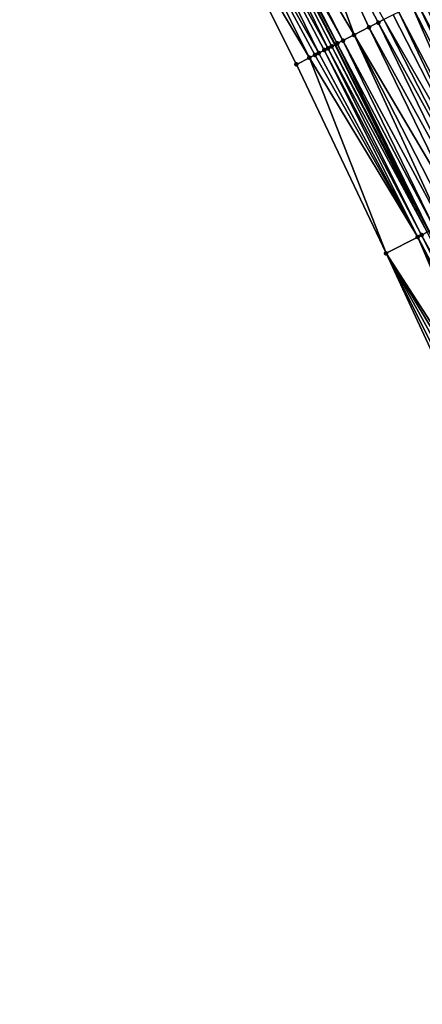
# Model space of a CAD drawing. Header units: feet. Extents: x 2004186 to 2014793, y 836912 to 864902.
# Tile 353 of 656: x 2010058 to 2010096, y 848459 to 848553. Entities that reach past the tile are written whole.
import ezdxf

# ---------------------------------------------------------------- set-up
doc = ezdxf.new("R2010")
doc.units = ezdxf.units.FT
doc.header["$LTSCALE"] = 100
doc.header["$MEASUREMENT"] = 0
for name, color, linetype, lineweight in [('EP_Travel Lane', 5, 'Continuous', 40), ('Road Shots', 4, 'Continuous', 200), ('Road X-Section', 30, 'Continuous', 13)]:
    doc.layers.add(name, color=color, linetype=linetype, lineweight=lineweight)
doc.layers.add('I-77 SB_MM21-27-Surface-Border', color=7, linetype='Continuous')
doc.layers.add('I-77 SB_MM21-27-Surface-TIN', color=7, linetype='Continuous')

msp = doc.modelspace()

# ---------------------------------------------------------------- linework, layer by layer
at = {"layer": 'EP_Travel Lane'}
msp.add_polyline3d([(2010185.079267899, 848354.2161838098, 429.6111974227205), (2010176.462247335, 848372.2645757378, 429.5588371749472), (2010167.845285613, 848390.3128444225, 429.4648823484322), (2010159.228293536, 848408.3611766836, 429.3923278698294), (2010150.672779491, 848426.0488535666, 429.3418062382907), (2010141.738658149, 848443.9423748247, 429.2590691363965), (2010132.804481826, 848461.8360062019, 429.2130457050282), (2010123.870355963, 848479.729536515, 429.1333020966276), (2010115.063113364, 848497.3217186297, 429.0558442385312), (2010106.077243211, 848515.1898824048, 428.9782848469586), (2010097.091326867, 848533.058138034, 428.9325215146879), (2010088.105446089, 848550.9263229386, 428.8622430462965), (2010078.985562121, 848568.3162775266, 428.7917320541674), (2010069.520886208, 848585.9350449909, 428.7094043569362), (2010060.05615643, 848603.5539127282, 428.663867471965)], dxfattribs=at)
at = {"layer": 'I-77 SB_MM21-27-Surface-Border', "color": 3, "linetype": 'ByBlock', "lineweight": -2}
msp.add_polyline3d([(2010182.152903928, 848352.8174021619, 429.5337966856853), (2010173.34872787, 848370.7763118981, 429.4700902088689), (2010163.642372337, 848388.3038607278, 429.34810690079), (2010154.477361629, 848406.0901483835, 429.2347148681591), (2010145.422448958, 848423.4451708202, 429.119518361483), (2010136.539195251, 848441.3639810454, 429.0558824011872), (2010127.476702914, 848459.1940583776, 429.0255502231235), (2010118.772606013, 848477.2017665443, 428.9835384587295), (2010109.987628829, 848494.7202990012, 428.897448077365), (2010101.400794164, 848512.7929615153, 428.8253653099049), (2010092.991919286, 848530.95689461, 428.7747814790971), (2010084.405039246, 848549.02964567, 428.7334461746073), (2010075.668516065, 848566.5523048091, 428.6657347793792), (2010068.575462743, 848585.4322916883, 428.6773773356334), (2010057.950708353, 848602.4342243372, 428.5748901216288)], dxfattribs=at)
at = {"layer": 'I-77 SB_MM21-27-Surface-TIN', "color": 128, "linetype": 'ByBlock', "lineweight": -2}
for points in [[(2010083.084994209, 848570.4963956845, 428.9702533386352), (2010079.906509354, 848568.8060601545, 428.8357803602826), (2010089.922467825, 848551.8577160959, 428.942590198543)], [(2010083.084994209, 848570.4963956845, 428.9702533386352), (2010092.236212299, 848553.0437121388, 429.0410850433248), (2010092.770153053, 848553.3174040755, 429.0640031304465)], [(2010083.084994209, 848570.4963956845, 428.9702533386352), (2010091.346304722, 848552.5875712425, 429.0071764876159), (2010092.236212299, 848553.0437121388, 429.0410850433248)], [(2010083.084994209, 848570.4963956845, 428.9702533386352), (2010089.922467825, 848551.8577160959, 428.942590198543), (2010091.346304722, 848552.5875712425, 429.0071764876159)], [(2010078.847022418, 848568.2425999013, 428.7854562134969), (2010088.105446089, 848550.9263229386, 428.8622430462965), (2010078.985562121, 848568.3162775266, 428.7917320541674)], [(2010079.376767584, 848568.5243268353, 428.809453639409), (2010078.985562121, 848568.3162775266, 428.7917320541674), (2010088.32064593, 848551.0366395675, 428.8735860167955)], [(2010088.32064593, 848551.0366395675, 428.8735860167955), (2010078.985562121, 848568.3162775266, 428.7917320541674), (2010088.105446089, 848550.9263229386, 428.8622430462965)], [(2010079.906509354, 848568.8060601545, 428.8357803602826), (2010079.376767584, 848568.5243268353, 428.809453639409), (2010088.854580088, 848551.3103443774, 428.9009808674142)], [(2010079.376767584, 848568.5243268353, 428.809453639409), (2010088.32064593, 848551.0366395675, 428.8735860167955), (2010088.854580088, 848551.3103443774, 428.9009808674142)], [(2010079.906509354, 848568.8060601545, 428.8357803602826), (2010088.854580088, 848551.3103443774, 428.9009808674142), (2010089.922467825, 848551.8577160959, 428.942590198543)], [(2010077.964098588, 848567.7730836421, 428.7559048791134), (2010076.904592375, 848567.2096596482, 428.7188079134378), (2010086.540809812, 848550.1243986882, 428.8199967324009)], [(2010078.847022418, 848568.2425999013, 428.7854562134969), (2010077.964098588, 848567.7730836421, 428.7559048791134), (2010087.430747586, 848550.5804806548, 428.8334122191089)], [(2010077.964098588, 848567.7730836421, 428.7559048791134), (2010087.074771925, 848550.3980489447, 428.8284203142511), (2010087.430747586, 848550.5804806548, 428.8334122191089)], [(2010077.964098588, 848567.7730836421, 428.7559048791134), (2010086.540809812, 848550.1243986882, 428.8199967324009), (2010087.074771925, 848550.3980489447, 428.8284203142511)], [(2010078.847022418, 848568.2425999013, 428.7854562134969), (2010087.786712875, 848550.762932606, 428.8454429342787), (2010088.105446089, 848550.9263229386, 428.8622430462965)], [(2010078.847022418, 848568.2425999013, 428.7854562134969), (2010087.430747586, 848550.5804806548, 428.8334122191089), (2010087.786712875, 848550.762932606, 428.8454429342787)], [(2010076.904592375, 848567.2096596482, 428.7188079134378), (2010075.668516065, 848566.5523048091, 428.6657347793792), (2010085.650902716, 848549.6682568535, 428.7857618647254)], [(2010075.668516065, 848566.5523048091, 428.6657347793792), (2010084.405039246, 848549.02964567, 428.7334461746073), (2010085.650902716, 848549.6682568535, 428.7857618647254)], [(2010076.904592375, 848567.2096596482, 428.7188079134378), (2010086.184843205, 848549.9419493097, 428.8088606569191), (2010086.540809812, 848550.1243986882, 428.8199967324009)], [(2010076.904592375, 848567.2096596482, 428.7188079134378), (2010085.650902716, 848549.6682568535, 428.7857618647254), (2010086.184843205, 848549.9419493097, 428.8088606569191)], [(2010096.507729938, 848555.2332640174, 429.2301280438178), (2010095.97378731, 848554.9595757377, 429.2084816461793), (2010105.272571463, 848537.2517802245, 429.2918158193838)], [(2010095.439846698, 848554.685883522, 429.185466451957), (2010094.194008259, 848554.047223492, 429.1161641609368), (2010103.492786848, 848536.3394388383, 429.2032780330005)], [(2010095.97378731, 848554.9595757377, 429.2084816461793), (2010095.439846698, 848554.685883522, 429.185466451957), (2010104.56064838, 848536.8868616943, 429.2626687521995)], [(2010095.439846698, 848554.685883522, 429.185466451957), (2010103.492786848, 848536.3394388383, 429.2032780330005), (2010104.56064838, 848536.8868616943, 429.2626687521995)], [(2010095.97378731, 848554.9595757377, 429.2084816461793), (2010104.56064838, 848536.8868616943, 429.2626687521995), (2010105.272571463, 848537.2517802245, 429.2918158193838)], [(2010092.770153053, 848553.3174040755, 429.0640031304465), (2010092.236212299, 848553.0437121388, 429.0410850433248), (2010101.890964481, 848535.5183632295, 429.1345965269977)], [(2010093.660069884, 848553.7735269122, 429.0916313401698), (2010092.770153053, 848553.3174040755, 429.0640031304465), (2010102.780870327, 848535.9745075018, 429.169677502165)], [(2010092.770153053, 848553.3174040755, 429.0640031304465), (2010101.890964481, 848535.5183632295, 429.1345965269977), (2010102.780870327, 848535.9745075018, 429.169677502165)], [(2010094.194008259, 848554.047223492, 429.1161641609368), (2010093.660069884, 848553.7735269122, 429.0916313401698), (2010102.780870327, 848535.9745075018, 429.169677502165)], [(2010094.194008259, 848554.047223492, 429.1161641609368), (2010102.780870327, 848535.9745075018, 429.169677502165), (2010103.492786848, 848536.3394388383, 429.2032780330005)], [(2010091.346304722, 848552.5875712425, 429.0071764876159), (2010089.922467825, 848551.8577160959, 428.942590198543), (2010100.111153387, 848534.6060735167, 429.0640283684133)], [(2010092.236212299, 848553.0437121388, 429.0410850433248), (2010091.346304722, 848552.5875712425, 429.0071764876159), (2010101.0010602, 848535.0622159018, 429.098453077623)], [(2010091.346304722, 848552.5875712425, 429.0071764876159), (2010100.111153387, 848534.6060735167, 429.0640283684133), (2010101.0010602, 848535.0622159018, 429.098453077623)], [(2010092.236212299, 848553.0437121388, 429.0410850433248), (2010101.0010602, 848535.0622159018, 429.098453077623), (2010101.890964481, 848535.5183632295, 429.1345965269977)], [(2010089.922467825, 848551.8577160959, 428.942590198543), (2010088.854580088, 848551.3103443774, 428.9009808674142), (2010098.331346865, 848533.6937748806, 428.9903571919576)], [(2010089.922467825, 848551.8577160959, 428.942590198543), (2010099.04327639, 848534.058680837, 429.0151316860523), (2010100.111153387, 848534.6060735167, 429.0640283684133)], [(2010089.922467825, 848551.8577160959, 428.942590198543), (2010098.331346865, 848533.6937748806, 428.9903571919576), (2010099.04327639, 848534.058680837, 429.0151316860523)], [(2010087.074771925, 848550.3980489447, 428.8284203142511), (2010086.540809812, 848550.1243986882, 428.8199967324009), (2010096.017584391, 848532.5078139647, 428.9040821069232)], [(2010087.430747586, 848550.5804806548, 428.8334122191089), (2010087.074771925, 848550.3980489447, 428.8284203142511), (2010096.373551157, 848532.6902630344, 428.9151100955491)], [(2010087.074771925, 848550.3980489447, 428.8284203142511), (2010096.017584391, 848532.5078139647, 428.9040821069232), (2010096.373551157, 848532.6902630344, 428.9151100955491)], [(2010087.786712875, 848550.762932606, 428.8454429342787), (2010087.430747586, 848550.5804806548, 428.8334122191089), (2010096.907509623, 848532.963920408, 428.926007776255)], [(2010087.430747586, 848550.5804806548, 428.8334122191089), (2010096.373551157, 848532.6902630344, 428.9151100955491), (2010096.907509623, 848532.963920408, 428.926007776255)], [(2010087.786712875, 848550.762932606, 428.8454429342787), (2010097.085491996, 848533.0551469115, 428.9322064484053), (2010088.105446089, 848550.9263229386, 428.8622430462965)], [(2010087.786712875, 848550.762932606, 428.8454429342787), (2010096.907509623, 848532.963920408, 428.926007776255), (2010097.085491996, 848533.0551469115, 428.9322064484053)], [(2010088.32064593, 848551.0366395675, 428.8735860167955), (2010088.105446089, 848550.9263229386, 428.8622430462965), (2010097.091326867, 848533.058138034, 428.9325215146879)], [(2010097.085491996, 848533.0551469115, 428.9322064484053), (2010097.091326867, 848533.058138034, 428.9325215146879), (2010088.105446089, 848550.9263229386, 428.8622430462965)], [(2010088.854580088, 848551.3103443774, 428.9009808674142), (2010088.32064593, 848551.0366395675, 428.8735860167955), (2010097.619424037, 848533.3288558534, 428.9610372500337)], [(2010088.32064593, 848551.0366395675, 428.8735860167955), (2010097.091326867, 848533.058138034, 428.9325215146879), (2010097.619424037, 848533.3288558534, 428.9610372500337)], [(2010088.854580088, 848551.3103443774, 428.9009808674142), (2010097.619424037, 848533.3288558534, 428.9610372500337), (2010098.331346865, 848533.6937748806, 428.9903571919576)], [(2010085.650902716, 848549.6682568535, 428.7857618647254), (2010084.405039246, 848549.02964567, 428.7334461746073), (2010092.991919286, 848530.95689461, 428.7747814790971)], [(2010086.184843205, 848549.9419493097, 428.8088606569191), (2010085.650902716, 848549.6682568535, 428.7857618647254), (2010096.017584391, 848532.5078139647, 428.9040821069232)], [(2010085.650902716, 848549.6682568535, 428.7857618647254), (2010092.991919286, 848530.95689461, 428.7747814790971), (2010096.017584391, 848532.5078139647, 428.9040821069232)], [(2010086.540809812, 848550.1243986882, 428.8199967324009), (2010086.184843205, 848549.9419493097, 428.8088606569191), (2010096.017584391, 848532.5078139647, 428.9040821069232)], [(2010096.017584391, 848532.5078139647, 428.9040821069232), (2010092.991919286, 848530.95689461, 428.7747814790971), (2010103.8925253, 848514.0701756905, 428.9271407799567)], [(2010096.373551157, 848532.6902630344, 428.9151100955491), (2010096.017584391, 848532.5078139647, 428.9040821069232), (2010105.316388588, 848514.7999793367, 428.9738135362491)], [(2010096.017584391, 848532.5078139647, 428.9040821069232), (2010105.13840259, 848514.7087599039, 428.9700739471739), (2010105.316388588, 848514.7999793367, 428.9738135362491)], [(2010096.017584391, 848532.5078139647, 428.9040821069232), (2010104.248483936, 848514.2526406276, 428.9436864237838), (2010105.13840259, 848514.7087599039, 428.9700739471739)], [(2010096.017584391, 848532.5078139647, 428.9040821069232), (2010103.8925253, 848514.0701756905, 428.9271407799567), (2010104.248483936, 848514.2526406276, 428.9436864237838)], [(2010096.907509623, 848532.963920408, 428.926007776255), (2010096.373551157, 848532.6902630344, 428.9151100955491), (2010106.028350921, 848515.1648212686, 428.9763224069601)], [(2010096.373551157, 848532.6902630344, 428.9151100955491), (2010105.316388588, 848514.7999793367, 428.9738135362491), (2010106.028350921, 848515.1648212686, 428.9763224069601)], [(2010092.991919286, 848530.95689461, 428.7747814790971), (2010103.358586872, 848513.7964792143, 428.9026456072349), (2010103.8925253, 848514.0701756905, 428.9271407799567)], [(2010092.991919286, 848530.95689461, 428.7747814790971), (2010102.64665571, 848513.4315764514, 428.8789824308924), (2010103.358586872, 848513.7964792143, 428.9026456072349)], [(2010092.991919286, 848530.95689461, 428.7747814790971), (2010101.934729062, 848513.0666648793, 428.8522558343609), (2010102.64665571, 848513.4315764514, 428.8789824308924)], [(2010092.991919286, 848530.95689461, 428.7747814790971), (2010101.400794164, 848512.7929615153, 428.8253653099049), (2010101.934729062, 848513.0666648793, 428.8522558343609)]]:
    msp.add_3dface(points, dxfattribs=at)
at = {"layer": 'Road Shots', "lineweight": 100}
for p in [(2010091.346304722, 848552.5875712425, 429.0071764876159), (2010092.236212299, 848553.0437121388, 429.0410850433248), (2010089.922467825, 848551.8577160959, 428.942590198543), (2010087.074771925, 848550.3980489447, 428.8284203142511), (2010087.430747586, 848550.5804806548, 428.8334122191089), (2010087.786712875, 848550.762932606, 428.8454429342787), (2010088.32064593, 848551.0366395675, 428.8735860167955), (2010088.854580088, 848551.3103443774, 428.9009808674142), (2010085.650902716, 848549.6682568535, 428.7857618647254), (2010086.184843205, 848549.9419493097, 428.8088606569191), (2010086.540809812, 848550.1243986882, 428.8199967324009), (2010084.405039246, 848549.02964567, 428.7334461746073), (2010096.017584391, 848532.5078139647, 428.9040821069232), (2010096.373551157, 848532.6902630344, 428.9151100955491), (2010092.991919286, 848530.95689461, 428.7747814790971)]:
    msp.add_point(p, dxfattribs=at)
at = {"layer": 'Road X-Section', "extrusion": (0.4560410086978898, -0.8899528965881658, 0.003231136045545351), "elevation": 161513.6381078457, "flags": 128}
msp.add_lwpolyline([(2175864.952366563, -93.13957796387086), (2175866.352366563, -93.08726200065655), (2175866.952366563, -93.06416308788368), (2175867.352366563, -93.05302695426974), (2175867.952366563, -93.04460332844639), (2175868.352366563, -93.03961139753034), (2175868.752366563, -93.02758061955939), (2175869.352366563, -92.99943739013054), (2175869.952366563, -92.97204239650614), (2175871.152366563, -92.93043284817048), (2175872.752366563, -92.86584622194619), (2175873.752366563, -92.83193748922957), (2175874.352366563, -92.80901928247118), (2175875.352366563, -92.78139092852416), (2175875.952366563, -92.75685797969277), (2175877.352366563, -92.68755532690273), (2175877.952366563, -92.6645400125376), (2175878.552366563, -92.64289350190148), (2175879.152366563, -92.61205720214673), (2175880.552366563, -92.53772174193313), (2175881.352366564, -92.49267574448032), (2175881.752366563, -92.47354123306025), (2175882.352366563, -92.45373395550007), (2175883.152366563, -92.43004104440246), (2175885.952366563, -92.33229797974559), (2175886.752366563, -92.30091778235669), (2175887.552366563, -92.26637509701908), (2175888.952366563, -92.21329016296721), (2175890.352366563, -92.15826998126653), (2175891.552366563, -92.1059595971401), (2175892.152366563, -92.08544644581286), (2175892.952366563, -92.06327697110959), (2175895.152366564, -91.97483335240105), (2175897.152366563, -91.89218887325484), (2175898.552366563, -91.83269340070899), (2175899.552366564, -91.79181439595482), (2175901.152366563, -91.7345478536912), (2175901.952366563, -91.7025594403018), (2175903.152366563, -91.6485758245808), (2175904.152366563, -91.61786147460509), (2175904.552366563, -91.6060980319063), (2175904.752366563, -91.59784217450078), (2175904.952366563, -91.5873354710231), (2175905.552366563, -91.54788292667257), (2175905.752366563, -91.53968961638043), (2175906.952366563, -91.5083464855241), (2175909.152366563, -91.44321196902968), (2175910.952366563, -91.38482413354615), (2175912.552366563, -91.33202999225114), (2175913.152366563, -91.31409524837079)], dxfattribs=at)
at = {"layer": 'Road X-Section', "extrusion": (0.4560410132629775, -0.8899528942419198, 0.003231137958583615), "elevation": 161533.6492759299, "flags": 128}
msp.add_lwpolyline([(2175864.351537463, -93.16321060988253), (2175867.751537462, -93.03390930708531), (2175868.151537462, -93.02288126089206), (2175868.751537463, -93.01198352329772), (2175868.951537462, -93.0057848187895), (2175869.551537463, -92.97695386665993), (2175870.351537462, -92.9476337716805), (2175871.151537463, -92.92285914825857), (2175872.351537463, -92.87396221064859), (2175873.351537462, -92.83953732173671), (2175874.351537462, -92.80339368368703), (2175875.351537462, -92.76831252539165), (2175876.151537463, -92.73471181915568), (2175877.351537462, -92.67532078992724), (2175878.151537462, -92.64617357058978), (2175879.151537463, -92.6175122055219), (2175879.551537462, -92.60100177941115), (2175880.551537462, -92.54401023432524), (2175881.751537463, -92.48258126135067), (2175882.151537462, -92.46923218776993), (2175883.551537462, -92.42847709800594), (2175885.551537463, -92.3571464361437), (2175886.151537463, -92.33228691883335), (2175886.951537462, -92.29700271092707), (2175887.551537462, -92.27643371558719), (2175888.351537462, -92.25155560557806), (2175889.551537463, -92.20479042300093), (2175890.151537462, -92.18339885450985), (2175890.751537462, -92.15509722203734), (2175891.351537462, -92.12449551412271), (2175891.551537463, -92.1156631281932), (2175892.151537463, -92.0978933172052), (2175892.751537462, -92.08400889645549), (2175893.351537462, -92.06291863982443), (2175894.151537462, -92.02658448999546), (2175895.551537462, -91.97415366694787), (2175897.151537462, -91.90902618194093), (2175897.751537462, -91.88254393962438), (2175899.151537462, -91.82339303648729), (2175900.351537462, -91.77948232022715), (2175901.751537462, -91.72497722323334), (2175902.951537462, -91.67259833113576), (2175903.351537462, -91.65416782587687), (2175903.751537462, -91.63904262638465), (2175904.751537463, -91.61473684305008), (2175904.951537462, -91.60733702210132), (2175905.151537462, -91.59438006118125), (2175905.551537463, -91.56212189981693), (2175905.751537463, -91.54792677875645), (2175905.951537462, -91.53863299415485), (2175906.151537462, -91.53346932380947), (2175906.751537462, -91.52598763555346), (2175907.351537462, -91.5059229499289), (2175908.751537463, -91.46520875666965), (2175911.151537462, -91.38663253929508), (2175911.551537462, -91.37633639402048), (2175912.351537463, -91.34754151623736), (2175913.351537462, -91.31681738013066)], dxfattribs=at)

doc.saveas('drawing.dxf')
